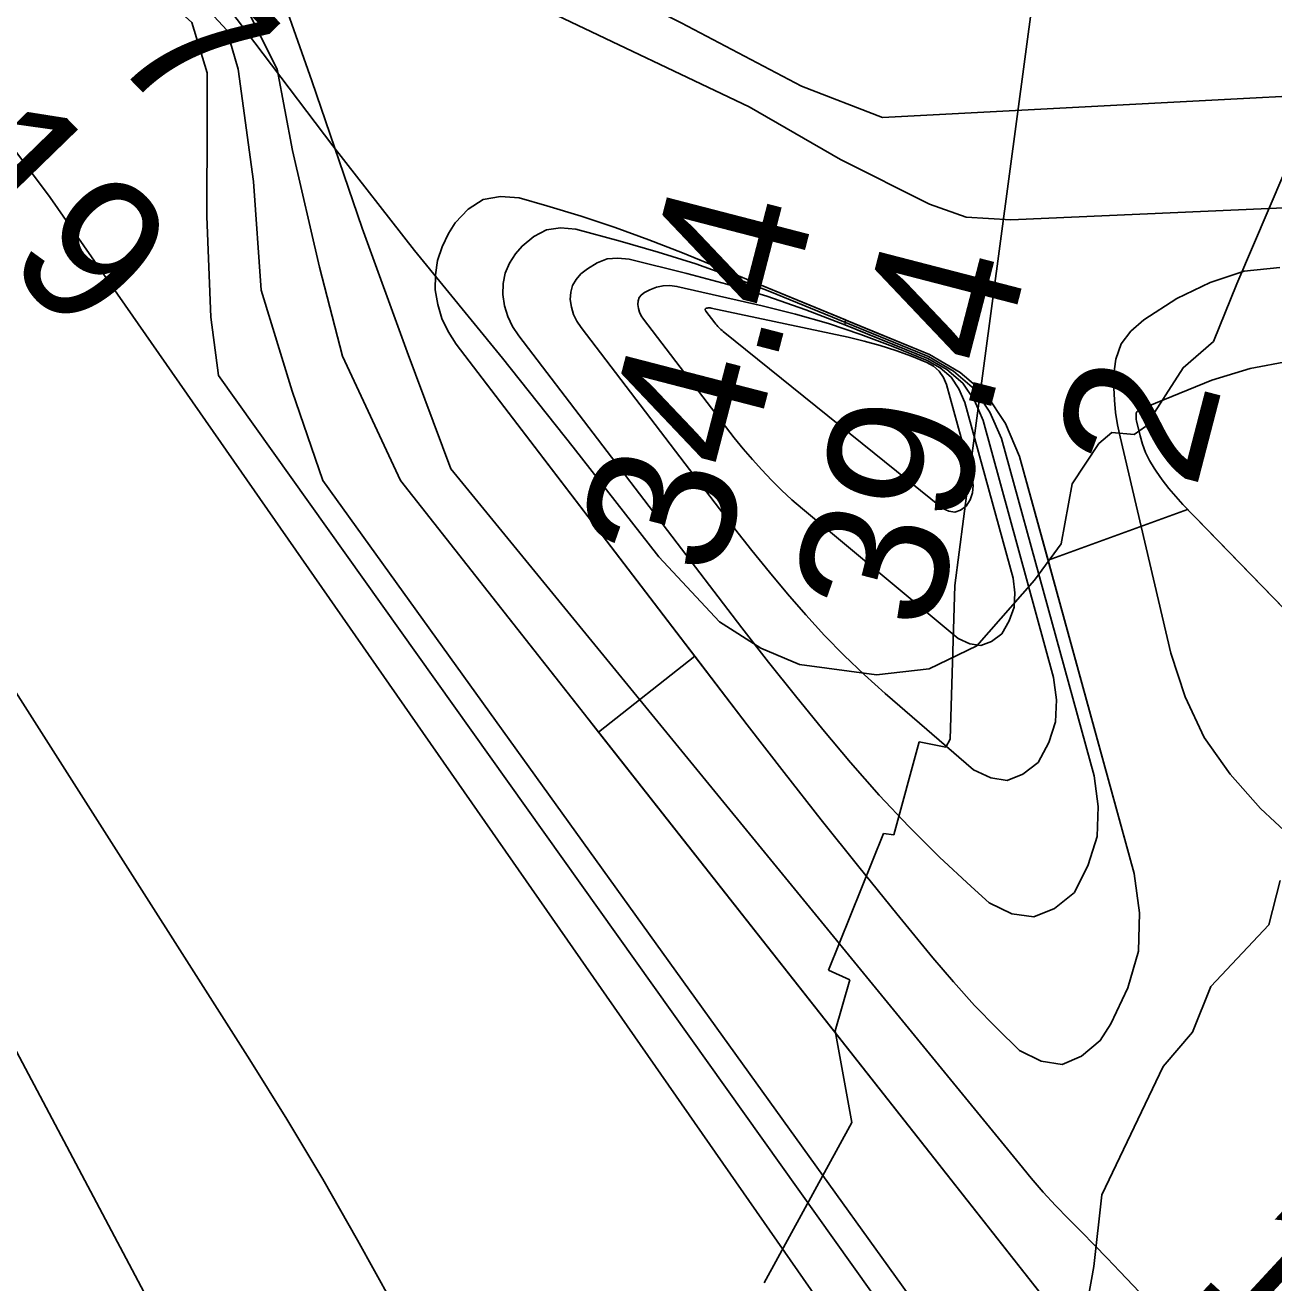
# Model space of a CAD drawing. Extents: x 3146026 to 3183936, y 897894 to 923344.
# Drawn here: x 3176638 to 3177207, y 907964 to 908538 of the extents above; entities that cross this region are included whole.
import ezdxf

# ---------------------------------------------------------------- set-up
doc = ezdxf.new("R2010")
doc.units = 0
for name, color, linetype in [('V-RIVR-EDGE', 7, 'Continuous'), ('V-RIVR-RANG', 7, 'Continuous'), ('V-RRAP-RVMT', 7, 'Continuous'), ('V-TOPO-DPTH', 7, 'Continuous'), ('V-TOPO-MINR', 7, 'Continuous'), ('V-TOPO-WATR', 7, 'Continuous')]:
    doc.layers.add(name, color=color, linetype=linetype)

msp = doc.modelspace()

# ---------------------------------------------------------------- linework, layer by layer
at = {"layer": 'V-RIVR-EDGE'}
for points in [[(3177127.28, 908347.33), (3177115.22, 908328.88), (3177110.08, 908301.64), (3177098.03, 908285.05), (3177071.63, 908255.09), (3177049.89, 908244.52), (3177025.87, 908241.81), (3176990.78, 908246.51), (3176973.24, 908253.95), (3176954.34, 908266), (3176926.7, 908295.63), (3176887.56, 908345.61), (3176855.33, 908386.33), (3176815.27, 908435.39), (3176777.98, 908483.06), (3176714.44, 908567.28), (3176669.33, 908627.43), (3176629.26, 908671.87)], [(3177250.18, 908552.56), (3177233.44, 908507.8), (3177212.11, 908471.36), (3177190.27, 908420.15), (3177179.58, 908393.85), (3177165.7, 908381.87), (3177148.54, 908355.13), (3177143.45, 908351.44), (3177133.29, 908352.39), (3177127.28, 908347.33)], [(3177118.87, 907937.2), (3177124.96, 907971.83), (3177128.74, 908004.61), (3177156.6, 908063.2), (3177170.03, 908078.87), (3177178.4, 908099.64), (3177204.79, 908127.74), (3177209.92, 908148.05)]]:
    msp.add_lwpolyline(points, dxfattribs=at)
at = {"layer": 'V-RRAP-RVMT'}
for p, q in [((3177067.54, 908328.2), (3177102.62, 908590.09)), ((3177061.72, 908282.58), (3177067.54, 908328.2)), ((3177059.49, 908212.39), (3177061.72, 908282.58)), ((3177033.79, 908168.86), (3177045.46, 908211.18)), ((3177045.46, 908211.18), (3177057.51, 908208.85)), ((3177057.51, 908208.85), (3177059.49, 908212.39)), ((3177004.06, 908107.12), (3177029.07, 908169.45)), ((3177029.07, 908169.45), (3177033.79, 908168.86)), ((3177013.82, 908102.64), (3177004.06, 908107.12)), ((3177007.13, 908079.44), (3177013.82, 908102.64)), ((3177014.65, 908037.66), (3177007.13, 908079.44)), ((3176974.75, 907964.44), (3177014.65, 908037.66))]:
    msp.add_line(p, q, dxfattribs=at)
at = {"layer": 'V-TOPO-DPTH'}
for points in [[(3177435.65, 909047.89), (3177554.89, 908869.2), (3177670.42, 908668.24), (3177684.64, 908603.68), (3177678.59, 908557.08), (3177662.99, 908515.28), (3177635.47, 908486.64), (3177585.28, 908472.39), (3177545.85, 908464.09), (3177453.88, 908465.44), (3177087.17, 908449.32), (3177066.86, 908450.55), (3177050.15, 908456.55), (3177009.57, 908476.93), (3176967.81, 908500.9), (3176877.1, 908544.08), (3176766.12, 908602.82), (3176722.23, 908634.19)], [(3176722.23, 908634.19), (3176766.12, 908602.82), (3176877.1, 908544.08), (3176967.81, 908500.9), (3177009.57, 908476.93), (3177050.15, 908456.55), (3177066.86, 908450.55), (3177087.17, 908449.32), (3177453.88, 908465.44), (3177545.85, 908464.09), (3177585.28, 908472.39), (3177635.47, 908486.64), (3177662.99, 908515.28), (3177678.59, 908557.08), (3177684.64, 908603.68), (3177670.42, 908668.24), (3177554.89, 908869.2), (3177435.65, 909047.89)], [(3176681.91, 908616.01), (3176731.44, 908560.62), (3176752.59, 908518.11), (3176759.61, 908480.94), (3176771.9, 908427.84), (3176782.44, 908387.13), (3176808.87, 908330.46), (3177133.72, 907917.78), (3177134.67, 907916.62), (3177135.66, 907915.49), (3177136.67, 907914.38), (3177137.68, 907913.27), (3177138.67, 907912.14), (3177139.61, 907910.97), (3177140.53, 907909.79), (3177142.17, 907907.6), (3177143.7, 907905.22), (3177145.01, 907902.75), (3177145.96, 907900.11), (3177146.69, 907897.38), (3177295.19, 907127.35)], [(3176892.75, 908223.91), (3176808.87, 908330.46), (3176782.44, 908387.13), (3176771.9, 908427.84), (3176759.61, 908480.94), (3176752.59, 908518.11), (3176731.44, 908560.62), (3176681.91, 908616.01)], [(3177200.24, 907373.78), (3177192.35, 907420.04), (3177183.39, 907466.1), (3177173.72, 907512.03), (3177106.03, 907816.13), (3177101.5, 907833.58), (3177096.18, 907850.76), (3177089.68, 907867.53), (3176725.83, 908378.37), (3176722.34, 908404.92), (3176720.65, 908450.93), (3176720.72, 908495.16), (3176720.76, 908516.4), (3176713.72, 908539.41), (3176657.81, 908589.86)], [(3177200.24, 907373.78), (3177192.35, 907420.04), (3177183.39, 907466.1), (3177173.72, 907512.03), (3177106.03, 907816.13), (3177101.5, 907833.58), (3177096.18, 907850.76), (3177089.68, 907867.53), (3176725.83, 908378.37), (3176722.34, 908404.92), (3176720.65, 908450.93), (3176720.72, 908495.16), (3176720.76, 908516.4), (3176713.72, 908539.41), (3176657.81, 908589.86)], [(3176599.17, 908526.24), (3176649.2, 908459.51), (3177054.96, 907876.75), (3177060.05, 907869.88), (3177064.83, 907862.81), (3177069.15, 907855.44), (3177073.15, 907847.88), (3177076.13, 907841.78), (3177078.22, 907837.05), (3177080.06, 907832.24), (3177081.53, 907827.31), (3177082.75, 907822.29), (3177090.61, 907783.51), (3177094.96, 907758.96), (3177206.23, 906913.65)], [(3176599.17, 908526.24), (3176649.2, 908459.51), (3177054.96, 907876.75), (3177060.05, 907869.88), (3177064.83, 907862.81), (3177069.15, 907855.44), (3177073.15, 907847.88), (3177076.13, 907841.78), (3177078.22, 907837.05), (3177080.06, 907832.24), (3177081.53, 907827.31), (3177082.75, 907822.29), (3177090.61, 907783.51), (3177094.96, 907758.96), (3177206.23, 906913.65)], [(3177070.66, 908090.95), (3177060.99, 908101.72), (3177051.6, 908112.74), (3177035.15, 908132.84), (3177017.86, 908154.2), (3177000.7, 908175.67), (3176983.77, 908197.31), (3176966.97, 908219.07), (3176834.33, 908392.64), (3176830.68, 908398.38), (3176827.75, 908404.38), (3176825.87, 908410.8), (3176824.71, 908417.5), (3176824.79, 908424.25), (3176825.7, 908430.81), (3176827.84, 908437.07), (3176830.81, 908443.14), (3176833.84, 908448.05), (3176839.81, 908454.31), (3176846.54, 908458.62), (3176854.42, 908459.98), (3176863.05, 908459.38), (3176875.65, 908455.78), (3176891.3, 908451.02), (3176906.84, 908445.92), (3176922.19, 908440.3), (3176937.42, 908434.33), (3177011.85, 908403.7)], [(3177167.81, 908317.27), (3177104.17, 908294.18), (3177091.21, 908341.43), (3177084.7, 908356.41), (3177076.03, 908369.49), (3177064.12, 908379.69), (3177050.04, 908387.99), (3176937.42, 908434.33), (3176922.19, 908440.3), (3176906.84, 908445.92), (3176891.3, 908451.02), (3176875.65, 908455.78), (3176863.05, 908459.38), (3176854.42, 908459.98), (3176846.54, 908458.62), (3176839.81, 908454.31), (3176833.84, 908448.05), (3176830.81, 908443.14), (3176827.84, 908437.07), (3176825.7, 908430.81), (3176824.79, 908424.25), (3176824.71, 908417.5), (3176825.87, 908410.8), (3176827.75, 908404.38), (3176830.68, 908398.38), (3176834.33, 908392.64), (3176938.53, 908256.28), (3176943.05, 908250.37), (3176899.22, 908215.68), (3176892.75, 908223.91)], [(3177011.85, 908403.7), (3177011.5, 908401.5), (3176993.77, 908408.25), (3176975.88, 908414.49), (3176957.74, 908419.96), (3176939.43, 908424.92), (3176913.19, 908431.42), (3176908.06, 908431.93), (3176903.14, 908431.52), (3176898.52, 908429.76), (3176894.11, 908427.09), (3176891.18, 908424.67), (3176888.94, 908422.18), (3176887.29, 908419.45), (3176886.49, 908416.35), (3176886.27, 908413.01), (3176886.87, 908409.56), (3176887.83, 908406.25), (3176889.35, 908403.16), (3176891.22, 908400.21), (3176961.21, 908308.62), (3176969.08, 908298.55), (3176977.08, 908288.6), (3176985.29, 908278.81), (3176993.64, 908269.14), (3177002.27, 908259.74), (3177011.15, 908250.59)], [(3176507.89, 908427.2), (3176563.28, 908342.66), (3176581.93, 908314.71), (3176740.13, 908066.24), (3176757.01, 908039.07), (3176773.48, 908011.67), (3176789.34, 907983.91), (3176804.79, 907955.91), (3176819.76, 907927.64), (3176834.48, 907899.24), (3176848.83, 907870.66), (3176862.94, 907841.95), (3176939.2, 907684.17), (3176939.99, 907682.35), (3176940.66, 907680.5), (3176941.17, 907678.59), (3176941.57, 907676.65), (3176948.39, 907634.58), (3176952.02, 907611.56), (3176955.54, 907588.52), (3176958.87, 907565.46), (3176962.09, 907542.39), (3177069.23, 906720.12)], [(3177069.23, 906720.12), (3176962.09, 907542.39), (3176958.87, 907565.46), (3176955.54, 907588.52), (3176952.02, 907611.56), (3176948.39, 907634.58), (3176941.57, 907676.65), (3176941.17, 907678.59), (3176940.66, 907680.5), (3176939.99, 907682.35), (3176939.2, 907684.17), (3176862.94, 907841.95), (3176848.83, 907870.66), (3176834.48, 907899.24), (3176819.76, 907927.64), (3176804.79, 907955.91), (3176789.34, 907983.91), (3176773.48, 908011.67), (3176757.01, 908039.07), (3176740.13, 908066.24), (3176581.93, 908314.71), (3176563.28, 908342.66), (3176507.89, 908427.2)], [(3177011.15, 908250.59), (3177020.39, 908241.8), (3177029.87, 908233.26), (3177070.11, 908198.45), (3177078, 908194.77), (3177085.58, 908193.67), (3177092.73, 908196.44), (3177099.58, 908201.81), (3177104.47, 908210.93), (3177107.58, 908220.39), (3177108.03, 908230.33), (3177106.7, 908240.59), (3177074.55, 908357.81), (3177070.58, 908366.94), (3177065.28, 908374.9), (3177058.01, 908381.09), (3177049.41, 908386.11), (3177011.96, 908401.31), (3177011.5, 908401.5), (3177011.85, 908403.7), (3177012.33, 908403.5)], [(3177012.33, 908403.5), (3177050.04, 908387.99), (3177064.12, 908379.69), (3177076.03, 908369.49), (3177084.7, 908356.41), (3177091.21, 908341.43), (3177143.39, 908151.22), (3177145.88, 908133.27), (3177145.44, 908115.77), (3177140.6, 908098.95), (3177132.84, 908082.57), (3177127.94, 908074.98), (3177119.47, 908067.81), (3177110.58, 908064.09), (3177101.05, 908065.54), (3177091.1, 908070.45), (3177080.74, 908080.57), (3177070.66, 908090.95)], [(3177214.04, 908384.91), (3177196.35, 908381.57), (3177178.87, 908376.18), (3177145.73, 908362.69), (3177145.12, 908362.3), (3177144.65, 908361.81), (3177144.37, 908361.19), (3177144.29, 908358.89)], [(3177214.04, 908384.91), (3177196.35, 908381.57), (3177178.87, 908376.18), (3177145.73, 908362.69), (3177145.12, 908362.3), (3177144.65, 908361.81), (3177144.37, 908361.19), (3177144.29, 908358.89)], [(3176456.85, 908371.82), (3176497.7, 908325.37), (3176497.93, 908325.12), (3176498.15, 908324.87), (3176498.35, 908324.61), (3176498.55, 908324.34), (3176499.79, 908322.56), (3176500.55, 908321.38), (3176501.27, 908320.16), (3176501.91, 908318.91), (3176502.49, 908317.62), (3176871.87, 907620.54), (3176874.47, 907616.05), (3176876.71, 907611.4), (3177015.96, 906706.12)], [(3177015.96, 906706.12), (3176876.71, 907611.4), (3176874.47, 907616.05), (3176871.87, 907620.54), (3176502.49, 908317.62), (3176501.91, 908318.91), (3176501.27, 908320.16), (3176500.55, 908321.38), (3176499.79, 908322.56), (3176498.55, 908324.34), (3176498.35, 908324.61), (3176498.15, 908324.87), (3176497.93, 908325.12), (3176497.7, 908325.37), (3176456.85, 908371.82)], [(3177144.29, 908358.89), (3177144.38, 908358.3), (3177144.49, 908357.71), (3177146.09, 908350.89), (3177147.23, 908346.99), (3177148.63, 908343.2), (3177150.43, 908339.58), (3177152.5, 908336.08), (3177153.4, 908334.72), (3177156.22, 908330.72), (3177159.18, 908326.82), (3177162.36, 908323.1), (3177165.67, 908319.48), (3177242.34, 908240.37)], [(3177105.74, 908288.47), (3177104.17, 908294.18), (3177167.81, 908317.27), (3177172.12, 908312.83), (3177242.34, 908240.37)], [(3177070.66, 908090.95), (3177080.74, 908080.57), (3177091.1, 908070.45), (3177101.05, 908065.54), (3177110.58, 908064.09), (3177119.47, 908067.81), (3177127.94, 908074.98), (3177132.84, 908082.57), (3177140.6, 908098.95), (3177145.44, 908115.77), (3177145.88, 908133.27), (3177143.39, 908151.22), (3177105.74, 908288.47)], [(3177295.19, 907127.35), (3177146.69, 907897.38), (3177145.96, 907900.11), (3177145.01, 907902.75), (3177143.7, 907905.22), (3177142.17, 907907.6), (3177140.53, 907909.79), (3177139.61, 907910.97), (3177138.67, 907912.14), (3177137.68, 907913.27), (3177136.67, 907914.38), (3177135.66, 907915.49), (3177134.67, 907916.62), (3177133.72, 907917.78), (3176899.22, 908215.68), (3176943.05, 908250.37)], [(3176943.05, 908250.37), (3176966.97, 908219.07), (3176983.77, 908197.31), (3177000.7, 908175.67), (3177017.86, 908154.2), (3177035.15, 908132.84), (3177051.6, 908112.74), (3177060.99, 908101.72), (3177070.66, 908090.95)]]:
    msp.add_lwpolyline(points, dxfattribs=at)
at = {"layer": 'V-TOPO-MINR'}
for points in [[(3177530.43, 908525.06), (3177467.11, 908515.61), (3177381.11, 908514.56), (3177028.72, 908496.02), (3176991.71, 908510.42), (3176936.82, 908539.2), (3176853.28, 908581.16), (3176750.23, 908639.54)], [(3177355.05, 907067.7), (3177183.7, 907899.84), (3177177.1, 907915.4), (3177169.29, 907930.22), (3177159.69, 907943.95), (3177148.89, 907956.94), (3177136.96, 907969.56), (3177131.15, 907975.65), (3177125.31, 907981.69), (3177119.41, 907987.68), (3177113.47, 907993.64), (3177107.61, 907999.66), (3177101.91, 908005.82), (3177096.44, 908012.19), (3177091.12, 908018.69), (3176831.87, 908335.73), (3176811.98, 908389.18), (3176791.38, 908445.5), (3176768.5, 908512.78), (3176749.14, 908567.66), (3176693.45, 908628.53)], [(3177295.19, 907127.35), (3177146.69, 907897.38), (3177145.96, 907900.11), (3177145.01, 907902.75), (3177143.7, 907905.22), (3177142.17, 907907.6), (3177140.53, 907909.79), (3177139.61, 907910.97), (3177138.67, 907912.14), (3177137.68, 907913.27), (3177136.67, 907914.38), (3177135.66, 907915.49), (3177134.67, 907916.62), (3177133.72, 907917.78), (3176808.87, 908330.46), (3176782.44, 908387.13), (3176771.9, 908427.84), (3176759.61, 908480.94), (3176752.59, 908518.11), (3176731.44, 908560.62), (3176681.91, 908616.01)], [(3177241.27, 907274.28), (3177117.87, 907813.09), (3177111.61, 907836.75), (3177104.31, 907860.05), (3177095.47, 907882.8), (3176773.5, 908330.52), (3176759.42, 908371.24), (3176745.35, 908417.27), (3176741.9, 908466.82), (3176734.91, 908518.14), (3176729.63, 908535.85), (3176668.72, 908601.7)], [(3177200.24, 907373.78), (3177192.35, 907420.04), (3177183.39, 907466.1), (3177173.72, 907512.03), (3177106.03, 907816.13), (3177101.5, 907833.58), (3177096.18, 907850.76), (3177089.68, 907867.53), (3176725.83, 908378.37), (3176722.34, 908404.92), (3176720.65, 908450.93), (3176720.72, 908495.16), (3176720.76, 908516.4), (3176713.72, 908539.41), (3176657.81, 908589.86)], [(3177206.23, 906913.65), (3177094.96, 907758.96), (3177090.61, 907783.51), (3177082.75, 907822.29), (3177081.53, 907827.31), (3177080.06, 907832.24), (3177078.22, 907837.05), (3177076.13, 907841.78), (3177073.15, 907847.88), (3177069.15, 907855.44), (3177064.83, 907862.81), (3177060.05, 907869.88), (3177054.96, 907876.75), (3176649.2, 908459.51), (3176599.17, 908526.24)], [(3177040.64, 908172.56), (3177027.19, 908186.97), (3177014.12, 908201.74), (3177001.45, 908216.89), (3176988.94, 908232.17), (3176976.67, 908247.64), (3176964.55, 908263.24), (3176862.78, 908396.43), (3176860.02, 908400.77), (3176857.79, 908405.32), (3176856.37, 908410.18), (3176855.49, 908415.25), (3176855.67, 908420.29), (3176856.58, 908425.1), (3176858.59, 908429.56), (3176861.34, 908433.79), (3176864.35, 908437.37), (3176869.67, 908441.8), (3176875.44, 908444.79), (3176881.88, 908445.65), (3176888.78, 908445.09), (3176908.99, 908439.67), (3176926.32, 908434.67), (3176943.51, 908429.24), (3176960.48, 908423.16), (3176977.3, 908416.65), (3177049.72, 908387.04), (3177061.06, 908380.39), (3177070.66, 908372.19), (3177077.64, 908361.68), (3177082.88, 908349.62), (3177125.11, 908195.69), (3177126.98, 908181.7), (3177126.5, 908168.1), (3177122.5, 908155.09), (3177116.16, 908142.48), (3177107.16, 908135.15), (3177097.75, 908131.34), (3177087.7, 908132.83), (3177077.24, 908137.85), (3177069.06, 908145.21), (3177054.66, 908158.7), (3177040.64, 908172.56)], [(3177011.15, 908250.59), (3177002.27, 908259.74), (3176993.64, 908269.14), (3176985.29, 908278.81), (3176977.08, 908288.6), (3176969.08, 908298.55), (3176961.21, 908308.62), (3176891.22, 908400.21), (3176889.35, 908403.16), (3176887.83, 908406.25), (3176886.87, 908409.56), (3176886.27, 908413.01), (3176886.49, 908416.35), (3176887.29, 908419.45), (3176888.94, 908422.18), (3176891.18, 908424.67), (3176894.11, 908427.09), (3176898.52, 908429.76), (3176903.14, 908431.52), (3176908.06, 908431.93), (3176913.19, 908431.42), (3176939.43, 908424.92), (3176957.74, 908419.96), (3176975.88, 908414.49), (3176993.77, 908408.25), (3177011.5, 908401.5), (3177049.41, 908386.11), (3177058.01, 908381.09), (3177065.28, 908374.9), (3177070.58, 908366.94), (3177074.55, 908357.81), (3177106.7, 908240.59), (3177108.03, 908230.33), (3177107.58, 908220.39), (3177104.47, 908210.93), (3177099.58, 908201.81), (3177092.73, 908196.44), (3177085.58, 908193.67), (3177078, 908194.77), (3177070.11, 908198.45), (3177029.87, 908233.26), (3177020.39, 908241.8), (3177011.15, 908250.59)], [(3177209.82, 908427.55), (3177193.55, 908425.92), (3177178.01, 908420.83), (3177162.95, 908413.44), (3177147.76, 908403.78), (3177141.97, 908398.62), (3177137.53, 908392.74), (3177135.1, 908385.78), (3177134.03, 908378.1), (3177134.15, 908372.73), (3177134.45, 908367.09), (3177134.98, 908361.47)], [(3176507.89, 908427.2), (3176563.28, 908342.66), (3176581.93, 908314.71), (3176740.13, 908066.24), (3176757.01, 908039.07), (3176773.48, 908011.67), (3176789.34, 907983.91), (3176804.79, 907955.91), (3176819.76, 907927.64), (3176834.48, 907899.24), (3176848.83, 907870.66), (3176862.94, 907841.95), (3176939.2, 907684.17), (3176939.99, 907682.35), (3176940.66, 907680.5), (3176941.17, 907678.59), (3176941.57, 907676.65), (3176948.39, 907634.58), (3176952.02, 907611.56), (3176955.54, 907588.52), (3176958.87, 907565.46), (3176962.09, 907542.39), (3177069.23, 906720.12)], [(3176982.65, 908326.06), (3176978.08, 908330.6), (3176973.64, 908335.26), (3176969.34, 908340.07), (3176965.14, 908344.96), (3176961.07, 908349.96), (3176957.09, 908355.03), (3176919.67, 908403.99), (3176918.68, 908405.55), (3176917.88, 908407.19), (3176917.37, 908408.94), (3176917.05, 908410.76), (3176917.23, 908412.46), (3176917.74, 908413.96), (3176918.76, 908415.19), (3176920.11, 908416.23), (3176922.61, 908417.48), (3176925.59, 908418.6), (3176928.62, 908419.29), (3176931.74, 908419.34), (3176934.9, 908418.97), (3176973.85, 908410.13), (3176989, 908406.31), (3177003.99, 908402.01), (3177018.77, 908397.01), (3177033.39, 908391.52), (3177049.11, 908385.2), (3177054.96, 908381.81), (3177059.91, 908377.61), (3177063.51, 908372.21), (3177066.22, 908366.01), (3177088.19, 908285.91), (3177089.02, 908279.15), (3177088.66, 908272.63), (3177086.49, 908266.47), (3177083.12, 908260.55), (3177078.44, 908257.05), (3177073.57, 908255.24), (3177068.43, 908255.98), (3177063.11, 908258.41), (3176992.26, 908317.48), (3176987.39, 908321.71), (3176982.65, 908326.06)], [(3176955.02, 908399.3), (3176954.53, 908399.77), (3176954.05, 908400.25), (3176953.59, 908400.75), (3176953.14, 908401.26), (3176952.71, 908401.79), (3176952.29, 908402.32), (3176948.12, 908407.77), (3176948.01, 908407.94), (3176947.92, 908408.12), (3176947.87, 908408.32), (3176947.83, 908408.52), (3176947.86, 908408.69), (3176947.92, 908408.84), (3176948.05, 908408.95), (3176948.2, 908409.02), (3176948.7, 908409.13), (3176949.15, 908409.19), (3176949.6, 908409.22), (3176950.05, 908409.19), (3176950.5, 908409.13), (3177013.05, 908395.83), (3177020.38, 908394.08), (3177027.63, 908392.08), (3177034.78, 908389.71), (3177041.85, 908387.11), (3177048.82, 908384.33), (3177051.92, 908382.55), (3177054.54, 908380.33), (3177056.45, 908377.48), (3177057.88, 908374.2), (3177069.57, 908331.61), (3177069.98, 908328.15), (3177069.75, 908324.82), (3177068.58, 908321.7), (3177066.77, 908318.72), (3177064.28, 908316.94), (3177061.7, 908316.03), (3177058.99, 908316.42), (3177056.2, 908317.67), (3176956.05, 908398.41), (3176955.53, 908398.85), (3176955.02, 908399.3)], [(3177214.04, 908384.91), (3177196.35, 908381.57), (3177178.87, 908376.18), (3177145.73, 908362.69), (3177145.12, 908362.3), (3177144.65, 908361.81), (3177144.37, 908361.19), (3177144.29, 908358.89)], [(3176456.85, 908371.82), (3176497.7, 908325.37), (3176497.93, 908325.12), (3176498.15, 908324.87), (3176498.35, 908324.61), (3176498.55, 908324.34), (3176499.79, 908322.56), (3176500.55, 908321.38), (3176501.27, 908320.16), (3176501.91, 908318.91), (3176502.49, 908317.62), (3176871.87, 907620.54), (3176874.47, 907616.05), (3176876.71, 907611.4), (3177015.96, 906706.12)], [(3177134.98, 908361.47), (3177135.87, 908355.9), (3177136.98, 908350.36), (3177160.11, 908251.66), (3177166.67, 908231.83), (3177175.34, 908213.21), (3177187.15, 908196.42), (3177201.06, 908180.84), (3177220.6, 908162.56)], [(3177144.29, 908358.89), (3177144.38, 908358.3), (3177144.49, 908357.71), (3177146.09, 908350.89), (3177147.23, 908346.99), (3177148.63, 908343.2), (3177150.43, 908339.58), (3177152.5, 908336.08), (3177153.4, 908334.72), (3177156.22, 908330.72), (3177159.18, 908326.82), (3177162.36, 908323.1), (3177165.67, 908319.48), (3177242.34, 908240.37)]]:
    msp.add_lwpolyline(points, dxfattribs=at)
at = {"layer": 'V-TOPO-WATR'}
for points in [[(3177435.65, 909047.89), (3177554.89, 908869.2), (3177670.42, 908668.24), (3177684.64, 908603.68), (3177678.59, 908557.08), (3177662.99, 908515.28), (3177635.47, 908486.64), (3177585.28, 908472.39), (3177545.85, 908464.09), (3177453.88, 908465.44), (3177087.17, 908449.32), (3177066.86, 908450.55), (3177050.15, 908456.55), (3177009.57, 908476.93), (3176967.81, 908500.9), (3176877.1, 908544.08), (3176766.12, 908602.82), (3176722.23, 908634.19)], [(3177070.66, 908090.95), (3177060.99, 908101.72), (3177051.6, 908112.74), (3177035.15, 908132.84), (3177017.86, 908154.2), (3177000.7, 908175.67), (3176983.77, 908197.31), (3176966.97, 908219.07), (3176834.33, 908392.64), (3176830.68, 908398.38), (3176827.75, 908404.38), (3176825.87, 908410.8), (3176824.71, 908417.5), (3176824.79, 908424.25), (3176825.7, 908430.81), (3176827.84, 908437.07), (3176830.81, 908443.14), (3176833.84, 908448.05), (3176839.81, 908454.31), (3176846.54, 908458.62), (3176854.42, 908459.98), (3176863.05, 908459.38), (3176875.65, 908455.78), (3176891.3, 908451.02), (3176906.84, 908445.92), (3176922.19, 908440.3), (3176937.42, 908434.33), (3177050.04, 908387.99), (3177064.12, 908379.69), (3177076.03, 908369.49), (3177084.7, 908356.41), (3177091.21, 908341.43), (3177143.39, 908151.22), (3177145.88, 908133.27), (3177145.44, 908115.77), (3177140.6, 908098.95), (3177132.84, 908082.57), (3177127.94, 908074.98), (3177119.47, 908067.81), (3177110.58, 908064.09), (3177101.05, 908065.54), (3177091.1, 908070.45), (3177080.74, 908080.57), (3177070.66, 908090.95)]]:
    msp.add_lwpolyline(points, dxfattribs=at)

# ---------------------------------------------------------------- texts
at = {"layer": 'V-RIVR-RANG'}
for s, rotation, p in [('-7', 314.22833, (3176653.73, 908546.18)), ('-19', 314.22833, (3176571.76, 908487.02)), ('34.4', 75.47833, (3176954.31, 908284.93)), ('39.4', 75.47833, (3177051.18, 908260.1)), ('2', 75.47833, (3177171.4, 908325.41)), ('11', 317.23833, (3177168.52, 907963.88))]:
    msp.add_text(s, height=67, rotation=rotation, dxfattribs=at).set_placement(p)

doc.saveas('drawing.dxf')
